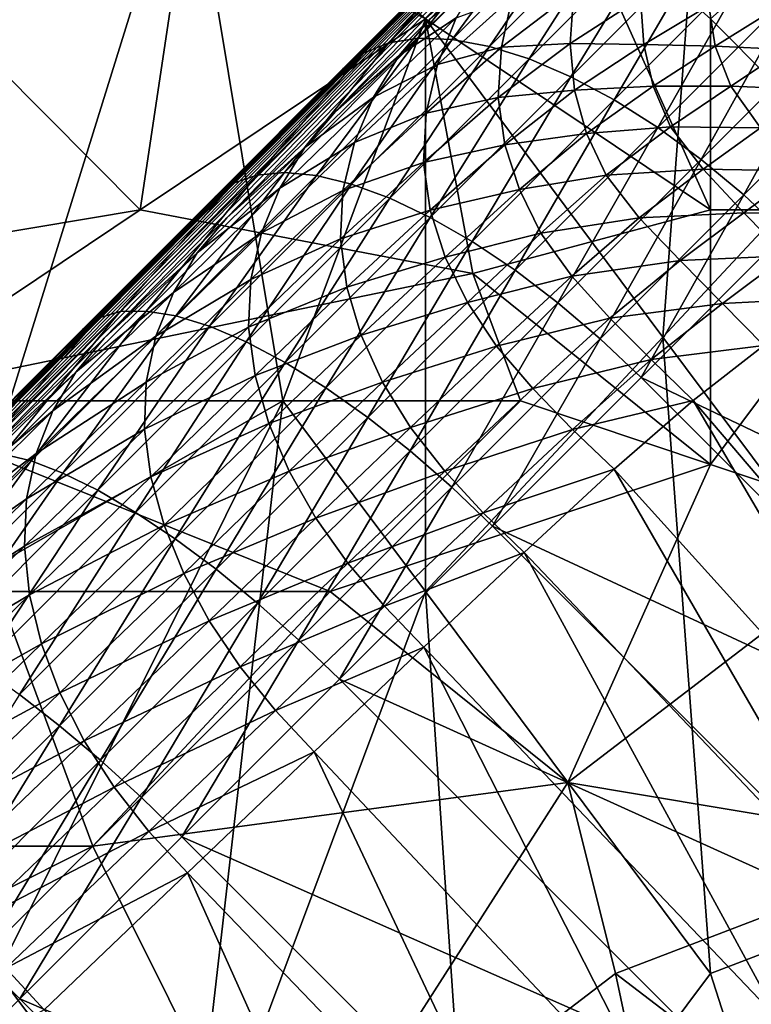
# Model space of a CAD drawing. Extents: x -160 to 10, y -10 to 160.
# Tile 327 of 450: x 0.1169 to 0.1373, y 0.0959 to 0.1233. Entities that reach past the tile are written whole.
import ezdxf

# ---------------------------------------------------------------- set-up
doc = ezdxf.new("R2010")
doc.units = 0

msp = doc.modelspace()

# ---------------------------------------------------------------- linework, layer by layer
for points in [[(0.062422, 0.058292, 0.651207), (0.098325, 0.094278, 0.707415), (0.153116, 0.149106, 0.661847)], [(0.071184, 0.066945, 0.641935), (0.062422, 0.058292, 0.651207), (0.153116, 0.149106, 0.661847)], [(0.073212, 0.068952, 0.639939), (0.071184, 0.066945, 0.641935), (0.153116, 0.149106, 0.661847)], [(0.0752, 0.070919, 0.637953), (0.073212, 0.068952, 0.639939), (0.153116, 0.149106, 0.661847)], [(0.077147, 0.072845, 0.635977), (0.0752, 0.070919, 0.637953), (0.153116, 0.149106, 0.661847)], [(0.079052, 0.07473, 0.634012), (0.077147, 0.072845, 0.635977), (0.153116, 0.149106, 0.661847)], [(0.080917, 0.076574, 0.63206), (0.079052, 0.07473, 0.634012), (0.153116, 0.149106, 0.661847)], [(0.082743, 0.078379, 0.630117), (0.080917, 0.076574, 0.63206), (0.153116, 0.149106, 0.661847)], [(0.08453, 0.080147, 0.628184), (0.082743, 0.078379, 0.630117), (0.153116, 0.149106, 0.661847)], [(0.086383, 0.081978, 0.626145), (0.08453, 0.080147, 0.628184), (0.153116, 0.149106, 0.661847)], [(0.095263, 0.09075, 0.615906), (0.086383, 0.081978, 0.626145), (0.153116, 0.149106, 0.661847)], [(0.101113, 0.096522, 0.608537), (0.095263, 0.09075, 0.615906), (0.153116, 0.149106, 0.661847)], [(0.098325, 0.094278, 0.707415), (0.129371, 0.12534, 0.693811), (0.153116, 0.149106, 0.661847)], [(0.106393, 0.101728, 0.601386), (0.101113, 0.096522, 0.608537), (0.153116, 0.149106, 0.661847)], [(0.111163, 0.106424, 0.594416), (0.106393, 0.101728, 0.601386), (0.153116, 0.149106, 0.661847)], [(0.153116, 0.149106, 0.661847), (0.115452, 0.110642, 0.587633), (0.111163, 0.106424, 0.594416)], [(0.153116, 0.149106, 0.661847), (0.119289, 0.114409, 0.58104), (0.115452, 0.110642, 0.587633)], [(0.153116, 0.149106, 0.661847), (0.122701, 0.117755, 0.574642), (0.119289, 0.114409, 0.58104)], [(0.153116, 0.149106, 0.661847), (0.125718, 0.120707, 0.568446), (0.122701, 0.117755, 0.574642)], [(0.153116, 0.149106, 0.661847), (0.128367, 0.123293, 0.562462), (0.125718, 0.120707, 0.568446)], [(0.202647, 0.143044, 0.584312), (0.167234, 0.106822, 0.684081), (0.089653, 0.029259, 0.659767)], [(0.202647, 0.143044, 0.584312), (0.089653, 0.029259, 0.659767), (0.10117, 0.040994, 0.639939)], [(0.202647, 0.143044, 0.584312), (0.10117, 0.040994, 0.639939), (0.103137, 0.042982, 0.637953)], [(0.202647, 0.143044, 0.584312), (0.103137, 0.042982, 0.637953), (0.105063, 0.044929, 0.635977)], [(0.202647, 0.143044, 0.584312), (0.105063, 0.044929, 0.635977), (0.106947, 0.046834, 0.634012)], [(0.202647, 0.143044, 0.584312), (0.106947, 0.046834, 0.634012), (0.108791, 0.048699, 0.63206)], [(0.202647, 0.143044, 0.584312), (0.108791, 0.048699, 0.63206), (0.110597, 0.050525, 0.630117)], [(0.202647, 0.143044, 0.584312), (0.110597, 0.050525, 0.630117), (0.112365, 0.052313, 0.628184)], [(0.202647, 0.143044, 0.584312), (0.112365, 0.052313, 0.628184), (0.114196, 0.054165, 0.626145)], [(0.202647, 0.143044, 0.584312), (0.114196, 0.054165, 0.626145), (0.122968, 0.063045, 0.615906)], [(0.202647, 0.143044, 0.584312), (0.122968, 0.063045, 0.615906), (0.12874, 0.068895, 0.608537)], [(0.202647, 0.143044, 0.584312), (0.12874, 0.068895, 0.608537), (0.133945, 0.074175, 0.601386)], [(0.133945, 0.074175, 0.601386), (0.138642, 0.078945, 0.594416), (0.202647, 0.143044, 0.584312)], [(0.141434, 0.121511, 0.770204), (0.141434, 0.137432, 0.770227), (0.136149, 0.132125, 0.769757)], [(0.115006, 0.107359, 0.767341), (0.121613, 0.128587, 0.768198), (0.111042, 0.132125, 0.76699)], [(0.134827, 0.114435, 0.769529), (0.136149, 0.132125, 0.769757), (0.12822, 0.12328, 0.768914)], [(0.134827, 0.114435, 0.769529), (0.141434, 0.121511, 0.770204), (0.136149, 0.132125, 0.769757)], [(0.115006, 0.107359, 0.767341), (0.124256, 0.112666, 0.768424), (0.121613, 0.128587, 0.768198)], [(0.124256, 0.112666, 0.768424), (0.12822, 0.12328, 0.768914), (0.121613, 0.128587, 0.768198)], [(0.115006, 0.12328, 0.710762), (0.121613, 0.126818, 0.711023), (0.120292, 0.117973, 0.710269)], [(0.120292, 0.117973, 0.710269), (0.121613, 0.126818, 0.711023), (0.12822, 0.12328, 0.710546)], [(0.12822, 0.12328, 0.710546), (0.132185, 0.126818, 0.710629), (0.136149, 0.117973, 0.709937)], [(0.136149, 0.117973, 0.709937), (0.132185, 0.126818, 0.710629), (0.136149, 0.12328, 0.71021)], [(0.141434, 0.117973, 0.709737), (0.136149, 0.12328, 0.71021), (0.140113, 0.126818, 0.710045)], [(0.128968, 0.12271, 0.70183), (0.131638, 0.126352, 0.697774), (0.128031, 0.122743, 0.700575)], [(0.128031, 0.122743, 0.700575), (0.131638, 0.126352, 0.697774), (0.130757, 0.126172, 0.696491)], [(0.129999, 0.122518, 0.702992), (0.132626, 0.12637, 0.698989), (0.128968, 0.12271, 0.70183)], [(0.128968, 0.12271, 0.70183), (0.132626, 0.12637, 0.698989), (0.131638, 0.126352, 0.697774)], [(0.129999, 0.122518, 0.702992), (0.133704, 0.126225, 0.700115), (0.132626, 0.12637, 0.698989)], [(0.131105, 0.12217, 0.704044), (0.133704, 0.126225, 0.700115), (0.129999, 0.122518, 0.702992)], [(0.131105, 0.12217, 0.704044), (0.134853, 0.125919, 0.701134), (0.133704, 0.126225, 0.700115)], [(0.128031, 0.122743, 0.700575), (0.130757, 0.126172, 0.696491), (0.127203, 0.122616, 0.699251)], [(0.127203, 0.122616, 0.699251), (0.130757, 0.126172, 0.696491), (0.129996, 0.125833, 0.695163)], [(0.127203, 0.122616, 0.699251), (0.129996, 0.125833, 0.695163), (0.126498, 0.122332, 0.69788)], [(0.126498, 0.122332, 0.69788), (0.129996, 0.125833, 0.695163), (0.129371, 0.12534, 0.693811)], [(0.132267, 0.121672, 0.704966), (0.134853, 0.125919, 0.701134), (0.131105, 0.12217, 0.704044)], [(0.132267, 0.121672, 0.704966), (0.136053, 0.125459, 0.702027), (0.134853, 0.125919, 0.701134)], [(0.133467, 0.121033, 0.705743), (0.136053, 0.125459, 0.702027), (0.132267, 0.121672, 0.704966)], [(0.133467, 0.121033, 0.705743), (0.137283, 0.124851, 0.702779), (0.136053, 0.125459, 0.702027)], [(0.098325, 0.094278, 0.707415), (0.114887, 0.110845, 0.702836), (0.129371, 0.12534, 0.693811)], [(0.114887, 0.110845, 0.702836), (0.122371, 0.118334, 0.698878), (0.129371, 0.12534, 0.693811)], [(0.122371, 0.118334, 0.698878), (0.125929, 0.121895, 0.696484), (0.129371, 0.12534, 0.693811)], [(0.126498, 0.122332, 0.69788), (0.129371, 0.12534, 0.693811), (0.125929, 0.121895, 0.696484)], [(0.134682, 0.120264, 0.706361), (0.137283, 0.124851, 0.702779), (0.133467, 0.121033, 0.705743)], [(0.134682, 0.120264, 0.706361), (0.138524, 0.124106, 0.703378), (0.137283, 0.124851, 0.702779)], [(0.129077, 0.123308, 0.555251), (0.127492, 0.122264, 0.561666), (0.129782, 0.12449, 0.555964)], [(0.129782, 0.12449, 0.555964), (0.127492, 0.122264, 0.561666), (0.128367, 0.123293, 0.562462)], [(0.132243, 0.122602, 0.543259), (0.130341, 0.122492, 0.548683), (0.132346, 0.124034, 0.543732)], [(0.132346, 0.124034, 0.543732), (0.130341, 0.122492, 0.548683), (0.130635, 0.123883, 0.549256)], [(0.134202, 0.123871, 0.538672), (0.132243, 0.122602, 0.543259), (0.132346, 0.124034, 0.543732)], [(0.135893, 0.119377, 0.706811), (0.138524, 0.124106, 0.703378), (0.134682, 0.120264, 0.706361)], [(0.135893, 0.119377, 0.706811), (0.139753, 0.123237, 0.703814), (0.138524, 0.124106, 0.703378)], [(0.130341, 0.122492, 0.548683), (0.128561, 0.122018, 0.554569), (0.130635, 0.123883, 0.549256)], [(0.130635, 0.123883, 0.549256), (0.128561, 0.122018, 0.554569), (0.129077, 0.123308, 0.555251)], [(0.134296, 0.12257, 0.538311), (0.132243, 0.122602, 0.543259), (0.134202, 0.123871, 0.538672)], [(0.1361, 0.123654, 0.534078), (0.134296, 0.12257, 0.538311), (0.134202, 0.123871, 0.538672)], [(0.136279, 0.122523, 0.533789), (0.134296, 0.12257, 0.538311), (0.1361, 0.123654, 0.534078)], [(0.137871, 0.123512, 0.529812), (0.136279, 0.122523, 0.533789), (0.1361, 0.123654, 0.534078)], [(0.138255, 0.122428, 0.529609), (0.136279, 0.122523, 0.533789), (0.137871, 0.123512, 0.529812)], [(0.120292, 0.117973, 0.710269), (0.109721, 0.116204, 0.710161), (0.115006, 0.12328, 0.710762)], [(0.129542, 0.116204, 0.709996), (0.120292, 0.117973, 0.710269), (0.12822, 0.12328, 0.710546)], [(0.124256, 0.112666, 0.768424), (0.12822, 0.107359, 0.768804), (0.12822, 0.12328, 0.768914)], [(0.127492, 0.122264, 0.561666), (0.125718, 0.120707, 0.568446), (0.128367, 0.123293, 0.562462)], [(0.128561, 0.122018, 0.554569), (0.126781, 0.121107, 0.560886), (0.129077, 0.123308, 0.555251)], [(0.129077, 0.123308, 0.555251), (0.126781, 0.121107, 0.560886), (0.127492, 0.122264, 0.561666)], [(0.129542, 0.116204, 0.709996), (0.12822, 0.12328, 0.710546), (0.136149, 0.117973, 0.709937)], [(0.12822, 0.107359, 0.768804), (0.134827, 0.114435, 0.769529), (0.12822, 0.12328, 0.768914)], [(0.137079, 0.118388, 0.707084), (0.139753, 0.123237, 0.703814), (0.135893, 0.119377, 0.706811)], [(0.141434, 0.117973, 0.709737), (0.136149, 0.117973, 0.709937), (0.136149, 0.12328, 0.71021)], [(0.137079, 0.118388, 0.707084), (0.14095, 0.122259, 0.704078), (0.139753, 0.123237, 0.703814)], [(0.125188, 0.118929, 0.704372), (0.128031, 0.122743, 0.700575), (0.124303, 0.119013, 0.703083)], [(0.124303, 0.119013, 0.703083), (0.128031, 0.122743, 0.700575), (0.127203, 0.122616, 0.699251)], [(0.125188, 0.118929, 0.704372), (0.128968, 0.12271, 0.70183), (0.128031, 0.122743, 0.700575)], [(0.12617, 0.118689, 0.705568), (0.128968, 0.12271, 0.70183), (0.125188, 0.118929, 0.704372)], [(0.12617, 0.118689, 0.705568), (0.129999, 0.122518, 0.702992), (0.128968, 0.12271, 0.70183)], [(0.124303, 0.119013, 0.703083), (0.127203, 0.122616, 0.699251), (0.12353, 0.118941, 0.701722)], [(0.12353, 0.118941, 0.701722), (0.127203, 0.122616, 0.699251), (0.126498, 0.122332, 0.69788)], [(0.127233, 0.118297, 0.706648), (0.129999, 0.122518, 0.702992), (0.12617, 0.118689, 0.705568)], [(0.127233, 0.118297, 0.706648), (0.131105, 0.12217, 0.704044), (0.129999, 0.122518, 0.702992)], [(0.130248, 0.121095, 0.548159), (0.128239, 0.120657, 0.553927), (0.130341, 0.122492, 0.548683)], [(0.130341, 0.122492, 0.548683), (0.128239, 0.120657, 0.553927), (0.128561, 0.122018, 0.554569)], [(0.132365, 0.121297, 0.542854), (0.130248, 0.121095, 0.548159), (0.132243, 0.122602, 0.543259)], [(0.132243, 0.122602, 0.543259), (0.130248, 0.121095, 0.548159), (0.130341, 0.122492, 0.548683)], [(0.134296, 0.12257, 0.538311), (0.132365, 0.121297, 0.542854), (0.132243, 0.122602, 0.543259)], [(0.134555, 0.121412, 0.537997), (0.132365, 0.121297, 0.542854), (0.134296, 0.12257, 0.538311)], [(0.136279, 0.122523, 0.533789), (0.134555, 0.121412, 0.537997), (0.134296, 0.12257, 0.538311)], [(0.136712, 0.121412, 0.533569), (0.134555, 0.121412, 0.537997), (0.136279, 0.122523, 0.533789)], [(0.138255, 0.122428, 0.529609), (0.136712, 0.121412, 0.533569), (0.136279, 0.122523, 0.533789)], [(0.138988, 0.121324, 0.529511), (0.136712, 0.121412, 0.533569), (0.138255, 0.122428, 0.529609)], [(0.12353, 0.118941, 0.701722), (0.126498, 0.122332, 0.69788), (0.122882, 0.118713, 0.700312)], [(0.122882, 0.118713, 0.700312), (0.126498, 0.122332, 0.69788), (0.125929, 0.121895, 0.696484)], [(0.126781, 0.121107, 0.560886), (0.124868, 0.119703, 0.567592), (0.127492, 0.122264, 0.561666)], [(0.127492, 0.122264, 0.561666), (0.124868, 0.119703, 0.567592), (0.125718, 0.120707, 0.568446)], [(0.128357, 0.117762, 0.707596), (0.131105, 0.12217, 0.704044), (0.127233, 0.118297, 0.706648)], [(0.128357, 0.117762, 0.707596), (0.132267, 0.121672, 0.704966), (0.131105, 0.12217, 0.704044)], [(0.138219, 0.117314, 0.707175), (0.14095, 0.122259, 0.704078), (0.137079, 0.118388, 0.707084)], [(0.122882, 0.118713, 0.700312), (0.125929, 0.121895, 0.696484), (0.122371, 0.118334, 0.698878)], [(0.128239, 0.120657, 0.553927), (0.12625, 0.119845, 0.560134), (0.128561, 0.122018, 0.554569)], [(0.128561, 0.122018, 0.554569), (0.12625, 0.119845, 0.560134), (0.126781, 0.121107, 0.560886)], [(0.129524, 0.117091, 0.708395), (0.132267, 0.121672, 0.704966), (0.128357, 0.117762, 0.707596)], [(0.129524, 0.117091, 0.708395), (0.133467, 0.121033, 0.705743), (0.132267, 0.121672, 0.704966)], [(0.132365, 0.121297, 0.542854), (0.130432, 0.119785, 0.547721), (0.130248, 0.121095, 0.548159)], [(0.132698, 0.1201, 0.542516), (0.130432, 0.119785, 0.547721), (0.132365, 0.121297, 0.542854)], [(0.134555, 0.121412, 0.537997), (0.132698, 0.1201, 0.542516), (0.132365, 0.121297, 0.542854)], [(0.135038, 0.120282, 0.53775), (0.132698, 0.1201, 0.542516), (0.134555, 0.121412, 0.537997)], [(0.136712, 0.121412, 0.533569), (0.135038, 0.120282, 0.53775), (0.134555, 0.121412, 0.537997)], [(0.145399, 0.100283, 0.770395), (0.141434, 0.121511, 0.770204), (0.134827, 0.114435, 0.769529)], [(0.13754, 0.120249, 0.533464), (0.135038, 0.120282, 0.53775), (0.136712, 0.121412, 0.533569)], [(0.138988, 0.121324, 0.529511), (0.13754, 0.120249, 0.533464), (0.136712, 0.121412, 0.533569)], [(0.12625, 0.119845, 0.560134), (0.124177, 0.118572, 0.566752), (0.126781, 0.121107, 0.560886)], [(0.126781, 0.121107, 0.560886), (0.124177, 0.118572, 0.566752), (0.124868, 0.119703, 0.567592)], [(0.130432, 0.119785, 0.547721), (0.128164, 0.119291, 0.553354), (0.130248, 0.121095, 0.548159)], [(0.130248, 0.121095, 0.548159), (0.128164, 0.119291, 0.553354), (0.128239, 0.120657, 0.553927)], [(0.130714, 0.116295, 0.70903), (0.133467, 0.121033, 0.705743), (0.129524, 0.117091, 0.708395)], [(0.130714, 0.116295, 0.70903), (0.134682, 0.120264, 0.706361), (0.133467, 0.121033, 0.705743)], [(0.124868, 0.119703, 0.567592), (0.122701, 0.117755, 0.574642), (0.125718, 0.120707, 0.568446)], [(0.128164, 0.119291, 0.553354), (0.125926, 0.118513, 0.559432), (0.128239, 0.120657, 0.553927)], [(0.128239, 0.120657, 0.553927), (0.125926, 0.118513, 0.559432), (0.12625, 0.119845, 0.560134)], [(0.131906, 0.11539, 0.709492), (0.134682, 0.120264, 0.706361), (0.130714, 0.116295, 0.70903)], [(0.131906, 0.11539, 0.709492), (0.135893, 0.119377, 0.706811), (0.134682, 0.120264, 0.706361)], [(0.135038, 0.120282, 0.53775), (0.133245, 0.118935, 0.542249), (0.132698, 0.1201, 0.542516)], [(0.135948, 0.119102, 0.537631), (0.133245, 0.118935, 0.542249), (0.135038, 0.120282, 0.53775)], [(0.13754, 0.120249, 0.533464), (0.135948, 0.119102, 0.537631), (0.135038, 0.120282, 0.53775)], [(0.13864, 0.119056, 0.533445), (0.135948, 0.119102, 0.537631), (0.13754, 0.120249, 0.533464)], [(0.132698, 0.1201, 0.542516), (0.130834, 0.118535, 0.547356), (0.130432, 0.119785, 0.547721)], [(0.133245, 0.118935, 0.542249), (0.130834, 0.118535, 0.547356), (0.132698, 0.1201, 0.542516)], [(0.124177, 0.118572, 0.566752), (0.121878, 0.116778, 0.573731), (0.124868, 0.119703, 0.567592)], [(0.124868, 0.119703, 0.567592), (0.121878, 0.116778, 0.573731), (0.122701, 0.117755, 0.574642)], [(0.125926, 0.118513, 0.559432), (0.123664, 0.117336, 0.565943), (0.12625, 0.119845, 0.560134)], [(0.12625, 0.119845, 0.560134), (0.123664, 0.117336, 0.565943), (0.124177, 0.118572, 0.566752)], [(0.130432, 0.119785, 0.547721), (0.128356, 0.117961, 0.552866), (0.128164, 0.119291, 0.553354)], [(0.130834, 0.118535, 0.547356), (0.128356, 0.117961, 0.552866), (0.130432, 0.119785, 0.547721)], [(0.133081, 0.11439, 0.709773), (0.135893, 0.119377, 0.706811), (0.131906, 0.11539, 0.709492)], [(0.133081, 0.11439, 0.709773), (0.137079, 0.118388, 0.707084), (0.135893, 0.119377, 0.706811)], [(0.128356, 0.117961, 0.552866), (0.125857, 0.117167, 0.558805), (0.128164, 0.119291, 0.553354)], [(0.128164, 0.119291, 0.553354), (0.125857, 0.117167, 0.558805), (0.125926, 0.118513, 0.559432)], [(0.135948, 0.119102, 0.537631), (0.134164, 0.117753, 0.542105), (0.133245, 0.118935, 0.542249)], [(0.13708, 0.117893, 0.537587), (0.134164, 0.117753, 0.542105), (0.135948, 0.119102, 0.537631)], [(0.13864, 0.119056, 0.533445), (0.13708, 0.117893, 0.537587), (0.135948, 0.119102, 0.537631)], [(0.120452, 0.11516, 0.705299), (0.12353, 0.118941, 0.701722), (0.119734, 0.115143, 0.703906)], [(0.119734, 0.115143, 0.703906), (0.12353, 0.118941, 0.701722), (0.122882, 0.118713, 0.700312)], [(0.121284, 0.115023, 0.706619), (0.124303, 0.119013, 0.703083), (0.120452, 0.11516, 0.705299)], [(0.120452, 0.11516, 0.705299), (0.124303, 0.119013, 0.703083), (0.12353, 0.118941, 0.701722)], [(0.121284, 0.115023, 0.706619), (0.125188, 0.118929, 0.704372), (0.124303, 0.119013, 0.703083)], [(0.122217, 0.114735, 0.707842), (0.125188, 0.118929, 0.704372), (0.121284, 0.115023, 0.706619)], [(0.122217, 0.114735, 0.707842), (0.12617, 0.118689, 0.705568), (0.125188, 0.118929, 0.704372)], [(0.133245, 0.118935, 0.542249), (0.13143, 0.117323, 0.547062), (0.130834, 0.118535, 0.547356)], [(0.134164, 0.117753, 0.542105), (0.13143, 0.117323, 0.547062), (0.133245, 0.118935, 0.542249)], [(0.139803, 0.117874, 0.533458), (0.13708, 0.117893, 0.537587), (0.13864, 0.119056, 0.533445)], [(0.119734, 0.115143, 0.703906), (0.122882, 0.118713, 0.700312), (0.119144, 0.114973, 0.702463)], [(0.119144, 0.114973, 0.702463), (0.122882, 0.118713, 0.700312), (0.122371, 0.118334, 0.698878)], [(0.123664, 0.117336, 0.565943), (0.121215, 0.115674, 0.572835), (0.124177, 0.118572, 0.566752)], [(0.124177, 0.118572, 0.566752), (0.121215, 0.115674, 0.572835), (0.121878, 0.116778, 0.573731)], [(0.123235, 0.114299, 0.708948), (0.12617, 0.118689, 0.705568), (0.122217, 0.114735, 0.707842)], [(0.123235, 0.114299, 0.708948), (0.127233, 0.118297, 0.706648), (0.12617, 0.118689, 0.705568)], [(0.114887, 0.110845, 0.702836), (0.118692, 0.114652, 0.700995), (0.122371, 0.118334, 0.698878)], [(0.119144, 0.114973, 0.702463), (0.122371, 0.118334, 0.698878), (0.118692, 0.114652, 0.700995)], [(0.124321, 0.113725, 0.709918), (0.127233, 0.118297, 0.706648), (0.123235, 0.114299, 0.708948)], [(0.125857, 0.117167, 0.558805), (0.123363, 0.116034, 0.565188), (0.125926, 0.118513, 0.559432)], [(0.125926, 0.118513, 0.559432), (0.123363, 0.116034, 0.565188), (0.123664, 0.117336, 0.565943)], [(0.124321, 0.113725, 0.709918), (0.128357, 0.117762, 0.707596), (0.127233, 0.118297, 0.706648)], [(0.130834, 0.118535, 0.547356), (0.128774, 0.116662, 0.552458), (0.128356, 0.117961, 0.552866)], [(0.13143, 0.117323, 0.547062), (0.128774, 0.116662, 0.552458), (0.130834, 0.118535, 0.547356)], [(0.134217, 0.113312, 0.709867), (0.137079, 0.118388, 0.707084), (0.133081, 0.11439, 0.709773)], [(0.134217, 0.113312, 0.709867), (0.138219, 0.117314, 0.707175), (0.137079, 0.118388, 0.707084)], [(0.112363, 0.112666, 0.709921), (0.109721, 0.116204, 0.710161), (0.120292, 0.117973, 0.710269)], [(0.112363, 0.112666, 0.709921), (0.120292, 0.117973, 0.710269), (0.129542, 0.116204, 0.709996)], [(0.121878, 0.116778, 0.573731), (0.119289, 0.114409, 0.58104), (0.122701, 0.117755, 0.574642)], [(0.125455, 0.113021, 0.710735), (0.128357, 0.117762, 0.707596), (0.124321, 0.113725, 0.709918)], [(0.125455, 0.113021, 0.710735), (0.129524, 0.117091, 0.708395), (0.128357, 0.117762, 0.707596)], [(0.128356, 0.117961, 0.552866), (0.126037, 0.115825, 0.558261), (0.125857, 0.117167, 0.558805)], [(0.128774, 0.116662, 0.552458), (0.126037, 0.115825, 0.558261), (0.128356, 0.117961, 0.552866)], [(0.129542, 0.116204, 0.709996), (0.136149, 0.117973, 0.709937), (0.136149, 0.110897, 0.709604)], [(0.134164, 0.117753, 0.542105), (0.132289, 0.116133, 0.546868), (0.13143, 0.117323, 0.547062)], [(0.135305, 0.116561, 0.542044), (0.132289, 0.116133, 0.546868), (0.134164, 0.117753, 0.542105)], [(0.13708, 0.117893, 0.537587), (0.135305, 0.116561, 0.542044), (0.134164, 0.117753, 0.542105)], [(0.13825, 0.116693, 0.537571), (0.135305, 0.116561, 0.542044), (0.13708, 0.117893, 0.537587)], [(0.136149, 0.110897, 0.709604), (0.136149, 0.117973, 0.709937), (0.141434, 0.117973, 0.709737)], [(0.136149, 0.110897, 0.709604), (0.141434, 0.117973, 0.709737), (0.141434, 0.109128, 0.709508)], [(0.139803, 0.117874, 0.533458), (0.13825, 0.116693, 0.537571), (0.13708, 0.117893, 0.537587)], [(0.123363, 0.116034, 0.565188), (0.120727, 0.114463, 0.571972), (0.123664, 0.117336, 0.565943)], [(0.123664, 0.117336, 0.565943), (0.120727, 0.114463, 0.571972), (0.121215, 0.115674, 0.572835)], [(0.13143, 0.117323, 0.547062), (0.129389, 0.115401, 0.55213), (0.128774, 0.116662, 0.552458)], [(0.132289, 0.116133, 0.546868), (0.129389, 0.115401, 0.55213), (0.13143, 0.117323, 0.547062)], [(0.134217, 0.113312, 0.709867), (0.149532, 0.106001, 0.707175), (0.138219, 0.117314, 0.707175)], [(0.126037, 0.115825, 0.558261), (0.123305, 0.114708, 0.564509), (0.125857, 0.117167, 0.558805)], [(0.125857, 0.117167, 0.558805), (0.123305, 0.114708, 0.564509), (0.123363, 0.116034, 0.565188)], [(0.126619, 0.1122, 0.711386), (0.129524, 0.117091, 0.708395), (0.125455, 0.113021, 0.710735)], [(0.126619, 0.1122, 0.711386), (0.130714, 0.116295, 0.70903), (0.129524, 0.117091, 0.708395)], [(0.121215, 0.115674, 0.572835), (0.118495, 0.113461, 0.580075), (0.121878, 0.116778, 0.573731)], [(0.121878, 0.116778, 0.573731), (0.118495, 0.113461, 0.580075), (0.119289, 0.114409, 0.58104)], [(0.128774, 0.116662, 0.552458), (0.126432, 0.114491, 0.5578), (0.126037, 0.115825, 0.558261)], [(0.129389, 0.115401, 0.55213), (0.126432, 0.114491, 0.5578), (0.128774, 0.116662, 0.552458)], [(0.13825, 0.116693, 0.537571), (0.136486, 0.115373, 0.542018), (0.135305, 0.116561, 0.542044)], [(0.139378, 0.115516, 0.537563), (0.136486, 0.115373, 0.542018), (0.13825, 0.116693, 0.537571)], [(0.135305, 0.116561, 0.542044), (0.133347, 0.114962, 0.546762), (0.132289, 0.116133, 0.546868)], [(0.136486, 0.115373, 0.542018), (0.133347, 0.114962, 0.546762), (0.135305, 0.116561, 0.542044)], [(0.112363, 0.112666, 0.709921), (0.129542, 0.116204, 0.709996), (0.130863, 0.112666, 0.709759)], [(0.127793, 0.111276, 0.711859), (0.130714, 0.116295, 0.70903), (0.126619, 0.1122, 0.711386)], [(0.127793, 0.111276, 0.711859), (0.131906, 0.11539, 0.709492), (0.130714, 0.116295, 0.70903)], [(0.132289, 0.116133, 0.546868), (0.130202, 0.114182, 0.55189), (0.129389, 0.115401, 0.55213)], [(0.130863, 0.112666, 0.709759), (0.129542, 0.116204, 0.709996), (0.136149, 0.110897, 0.709604)], [(0.133347, 0.114962, 0.546762), (0.130202, 0.114182, 0.55189), (0.132289, 0.116133, 0.546868)], [(0.123305, 0.114708, 0.564509), (0.120451, 0.113185, 0.571166), (0.123363, 0.116034, 0.565188)], [(0.123363, 0.116034, 0.565188), (0.120451, 0.113185, 0.571166), (0.120727, 0.114463, 0.571972)], [(0.126037, 0.115825, 0.558261), (0.123482, 0.113372, 0.563913), (0.123305, 0.114708, 0.564509)], [(0.126432, 0.114491, 0.5578), (0.123482, 0.113372, 0.563913), (0.126037, 0.115825, 0.558261)], [(0.120727, 0.114463, 0.571972), (0.11786, 0.112384, 0.579126), (0.121215, 0.115674, 0.572835)], [(0.121215, 0.115674, 0.572835), (0.11786, 0.112384, 0.579126), (0.118495, 0.113461, 0.580075)], [(0.129389, 0.115401, 0.55213), (0.127028, 0.113184, 0.557426), (0.126432, 0.114491, 0.5578)], [(0.130202, 0.114182, 0.55189), (0.127028, 0.113184, 0.557426), (0.129389, 0.115401, 0.55213)], [(0.128955, 0.110265, 0.712146), (0.131906, 0.11539, 0.709492), (0.127793, 0.111276, 0.711859)], [(0.128955, 0.110265, 0.712146), (0.133081, 0.11439, 0.709773), (0.131906, 0.11539, 0.709492)], [(0.136486, 0.115373, 0.542018), (0.134498, 0.11381, 0.546715), (0.133347, 0.114962, 0.546762)], [(0.137634, 0.114199, 0.54201), (0.134498, 0.11381, 0.546715), (0.136486, 0.115373, 0.542018)], [(0.139378, 0.115516, 0.537563), (0.137634, 0.114199, 0.54201), (0.136486, 0.115373, 0.542018)], [(0.116474, 0.111181, 0.707223), (0.119734, 0.115143, 0.703906), (0.115813, 0.11122, 0.705803)], [(0.115813, 0.11122, 0.705803), (0.119734, 0.115143, 0.703906), (0.119144, 0.114973, 0.702463)], [(0.117254, 0.110992, 0.708568), (0.120452, 0.11516, 0.705299), (0.116474, 0.111181, 0.707223)], [(0.116474, 0.111181, 0.707223), (0.120452, 0.11516, 0.705299), (0.119734, 0.115143, 0.703906)], [(0.117254, 0.110992, 0.708568), (0.121284, 0.115023, 0.706619), (0.120452, 0.11516, 0.705299)], [(0.118138, 0.110654, 0.709815), (0.121284, 0.115023, 0.706619), (0.117254, 0.110992, 0.708568)], [(0.118138, 0.110654, 0.709815), (0.122217, 0.114735, 0.707842), (0.121284, 0.115023, 0.706619)], [(0.115813, 0.11122, 0.705803), (0.119144, 0.114973, 0.702463), (0.115281, 0.111107, 0.704332)], [(0.115281, 0.111107, 0.704332), (0.119144, 0.114973, 0.702463), (0.118692, 0.114652, 0.700995)], [(0.119112, 0.110175, 0.710942), (0.122217, 0.114735, 0.707842), (0.118138, 0.110654, 0.709815)], [(0.119112, 0.110175, 0.710942), (0.123235, 0.114299, 0.708948), (0.122217, 0.114735, 0.707842)], [(0.123482, 0.113372, 0.563913), (0.120411, 0.111878, 0.570438), (0.123305, 0.114708, 0.564509)], [(0.123305, 0.114708, 0.564509), (0.120411, 0.111878, 0.570438), (0.120451, 0.113185, 0.571166)], [(0.133347, 0.114962, 0.546762), (0.131205, 0.113003, 0.551745), (0.130202, 0.114182, 0.55189)], [(0.134498, 0.11381, 0.546715), (0.131205, 0.113003, 0.551745), (0.133347, 0.114962, 0.546762)], [(0.115281, 0.111107, 0.704332), (0.118692, 0.114652, 0.700995), (0.114887, 0.110845, 0.702836)], [(0.120451, 0.113185, 0.571166), (0.117398, 0.111199, 0.578212), (0.120727, 0.114463, 0.571972)], [(0.120727, 0.114463, 0.571972), (0.117398, 0.111199, 0.578212), (0.11786, 0.112384, 0.579126)], [(0.126432, 0.114491, 0.5578), (0.123867, 0.112034, 0.563404), (0.123482, 0.113372, 0.563913)], [(0.127028, 0.113184, 0.557426), (0.123867, 0.112034, 0.563404), (0.126432, 0.114491, 0.5578)], [(0.136149, 0.096745, 0.769505), (0.134827, 0.114435, 0.769529), (0.12822, 0.107359, 0.768804)], [(0.136149, 0.096745, 0.769505), (0.145399, 0.100283, 0.770395), (0.134827, 0.114435, 0.769529)], [(0.118495, 0.113461, 0.580075), (0.115452, 0.110642, 0.587633), (0.119289, 0.114409, 0.58104)], [(0.120158, 0.109562, 0.711931), (0.123235, 0.114299, 0.708948), (0.119112, 0.110175, 0.710942)], [(0.120158, 0.109562, 0.711931), (0.124321, 0.113725, 0.709918), (0.123235, 0.114299, 0.708948)], [(0.130202, 0.114182, 0.55189), (0.127811, 0.11192, 0.557146), (0.127028, 0.113184, 0.557426)], [(0.131205, 0.113003, 0.551745), (0.127811, 0.11192, 0.557146), (0.130202, 0.114182, 0.55189)], [(0.130088, 0.109183, 0.712242), (0.133081, 0.11439, 0.709773), (0.128955, 0.110265, 0.712146)], [(0.130088, 0.109183, 0.712242), (0.134217, 0.113312, 0.709867), (0.133081, 0.11439, 0.709773)], [(0.137634, 0.114199, 0.54201), (0.135669, 0.112669, 0.546712), (0.134498, 0.11381, 0.546715)], [(0.137634, 0.114199, 0.54201), (0.144688, 0.102095, 0.546387), (0.135669, 0.112669, 0.546712)], [(0.12126, 0.108826, 0.712764), (0.124321, 0.113725, 0.709918), (0.120158, 0.109562, 0.711931)], [(0.12126, 0.108826, 0.712764), (0.125455, 0.113021, 0.710735), (0.124321, 0.113725, 0.709918)], [(0.134498, 0.11381, 0.546715), (0.132314, 0.111866, 0.551673), (0.131205, 0.113003, 0.551745)], [(0.135669, 0.112669, 0.546712), (0.132314, 0.111866, 0.551673), (0.134498, 0.11381, 0.546715)], [(0.11786, 0.112384, 0.579126), (0.114688, 0.109723, 0.586617), (0.118495, 0.113461, 0.580075)], [(0.118495, 0.113461, 0.580075), (0.114688, 0.109723, 0.586617), (0.115452, 0.110642, 0.587633)], [(0.123482, 0.113372, 0.563913), (0.120589, 0.110549, 0.569793), (0.120411, 0.111878, 0.570438)], [(0.123867, 0.112034, 0.563404), (0.120589, 0.110549, 0.569793), (0.123482, 0.113372, 0.563913)], [(0.120411, 0.111878, 0.570438), (0.117129, 0.109935, 0.577351), (0.120451, 0.113185, 0.571166)], [(0.120451, 0.113185, 0.571166), (0.117129, 0.109935, 0.577351), (0.117398, 0.111199, 0.578212)], [(0.127028, 0.113184, 0.557426), (0.124435, 0.110704, 0.562983), (0.123867, 0.112034, 0.563404)], [(0.127811, 0.11192, 0.557146), (0.124435, 0.110704, 0.562983), (0.127028, 0.113184, 0.557426)], [(0.130088, 0.109183, 0.712242), (0.14553, 0.101999, 0.709867), (0.134217, 0.113312, 0.709867)], [(0.134217, 0.113312, 0.709867), (0.14553, 0.101999, 0.709867), (0.149532, 0.106001, 0.707175)], [(0.122398, 0.107979, 0.713427), (0.125455, 0.113021, 0.710735), (0.12126, 0.108826, 0.712764)], [(0.122398, 0.107979, 0.713427), (0.126619, 0.1122, 0.711386), (0.125455, 0.113021, 0.710735)], [(0.131205, 0.113003, 0.551745), (0.128758, 0.110709, 0.556959), (0.127811, 0.11192, 0.557146)], [(0.132314, 0.111866, 0.551673), (0.128758, 0.110709, 0.556959), (0.131205, 0.113003, 0.551745)], [(0.125577, 0.107359, 0.709595), (0.112363, 0.112666, 0.709921), (0.130863, 0.112666, 0.709759)], [(0.116328, 0.107359, 0.709654), (0.112363, 0.112666, 0.709921), (0.125577, 0.107359, 0.709595)], [(0.116328, 0.096745, 0.767405), (0.124256, 0.112666, 0.768424), (0.115006, 0.107359, 0.767341)], [(0.121613, 0.089669, 0.767942), (0.124256, 0.112666, 0.768424), (0.116328, 0.096745, 0.767405)], [(0.121613, 0.089669, 0.767942), (0.12822, 0.107359, 0.768804), (0.124256, 0.112666, 0.768424)], [(0.125577, 0.107359, 0.709595), (0.130863, 0.112666, 0.709759), (0.136149, 0.110897, 0.709604)], [(0.135669, 0.112669, 0.546712), (0.133468, 0.110764, 0.551663), (0.132314, 0.111866, 0.551673)], [(0.135669, 0.112669, 0.546712), (0.142938, 0.100294, 0.551463), (0.133468, 0.110764, 0.551663)], [(0.135669, 0.112669, 0.546712), (0.144688, 0.102095, 0.546387), (0.142938, 0.100294, 0.551463)], [(0.117398, 0.111199, 0.578212), (0.114082, 0.108675, 0.585618), (0.11786, 0.112384, 0.579126)], [(0.11786, 0.112384, 0.579126), (0.114082, 0.108675, 0.585618), (0.114688, 0.109723, 0.586617)], [(0.123867, 0.112034, 0.563404), (0.120959, 0.109206, 0.569235), (0.120589, 0.110549, 0.569793)], [(0.124435, 0.110704, 0.562983), (0.120959, 0.109206, 0.569235), (0.123867, 0.112034, 0.563404)], [(0.123552, 0.107036, 0.713909), (0.126619, 0.1122, 0.711386), (0.122398, 0.107979, 0.713427)], [(0.123552, 0.107036, 0.713909), (0.127793, 0.111276, 0.711859), (0.126619, 0.1122, 0.711386)], [(0.120589, 0.110549, 0.569793), (0.117068, 0.108619, 0.576562), (0.120411, 0.111878, 0.570438)], [(0.120411, 0.111878, 0.570438), (0.117068, 0.108619, 0.576562), (0.117129, 0.109935, 0.577351)], [(0.127811, 0.11192, 0.557146), (0.125175, 0.109403, 0.562657), (0.124435, 0.110704, 0.562983)], [(0.128758, 0.110709, 0.556959), (0.125175, 0.109403, 0.562657), (0.127811, 0.11192, 0.557146)], [(0.132314, 0.111866, 0.551673), (0.129828, 0.109549, 0.556861), (0.128758, 0.110709, 0.556959)], [(0.133468, 0.110764, 0.551663), (0.129828, 0.109549, 0.556861), (0.132314, 0.111866, 0.551673)], [(0.113094, 0.106832, 0.710221), (0.117254, 0.110992, 0.708568), (0.116474, 0.111181, 0.707223)], [(0.117129, 0.109935, 0.577351), (0.113645, 0.107515, 0.584655), (0.117398, 0.111199, 0.578212)], [(0.117398, 0.111199, 0.578212), (0.113645, 0.107515, 0.584655), (0.114082, 0.108675, 0.585618)], [(0.124703, 0.106013, 0.714202), (0.127793, 0.111276, 0.711859), (0.123552, 0.107036, 0.713909)], [(0.124703, 0.106013, 0.714202), (0.128955, 0.110265, 0.712146), (0.127793, 0.111276, 0.711859)], [(0.11393, 0.106446, 0.711487), (0.117254, 0.110992, 0.708568), (0.113094, 0.106832, 0.710221)], [(0.11393, 0.106446, 0.711487), (0.118138, 0.110654, 0.709815), (0.117254, 0.110992, 0.708568)], [(0.132185, 0.102052, 0.709412), (0.125577, 0.107359, 0.709595), (0.136149, 0.110897, 0.709604)], [(0.132185, 0.102052, 0.709412), (0.136149, 0.110897, 0.709604), (0.141434, 0.109128, 0.709508)], [(0.11486, 0.105922, 0.712632), (0.118138, 0.110654, 0.709815), (0.11393, 0.106446, 0.711487)], [(0.11486, 0.105922, 0.712632), (0.119112, 0.110175, 0.710942), (0.118138, 0.110654, 0.709815)], [(0.124435, 0.110704, 0.562983), (0.121503, 0.107863, 0.568769), (0.120959, 0.109206, 0.569235)], [(0.125175, 0.109403, 0.562657), (0.121503, 0.107863, 0.568769), (0.124435, 0.110704, 0.562983)], [(0.128758, 0.110709, 0.556959), (0.126067, 0.108148, 0.562429), (0.125175, 0.109403, 0.562657)], [(0.129828, 0.109549, 0.556861), (0.126067, 0.108148, 0.562429), (0.128758, 0.110709, 0.556959)], [(0.133468, 0.110764, 0.551663), (0.130969, 0.108446, 0.556842), (0.129828, 0.109549, 0.556861)], [(0.133468, 0.110764, 0.551663), (0.140781, 0.098116, 0.556737), (0.130969, 0.108446, 0.556842)], [(0.133468, 0.110764, 0.551663), (0.142938, 0.100294, 0.551463), (0.140781, 0.098116, 0.556737)], [(0.120589, 0.110549, 0.569793), (0.117209, 0.107271, 0.575856), (0.117068, 0.108619, 0.576562)], [(0.120959, 0.109206, 0.569235), (0.117209, 0.107271, 0.575856), (0.120589, 0.110549, 0.569793)], [(0.115868, 0.105271, 0.713636), (0.119112, 0.110175, 0.710942), (0.11486, 0.105922, 0.712632)], [(0.115868, 0.105271, 0.713636), (0.120158, 0.109562, 0.711931), (0.119112, 0.110175, 0.710942)], [(0.125832, 0.104927, 0.7143), (0.128955, 0.110265, 0.712146), (0.124703, 0.106013, 0.714202)], [(0.125832, 0.104927, 0.7143), (0.130088, 0.109183, 0.712242), (0.128955, 0.110265, 0.712146)], [(0.117068, 0.108619, 0.576562), (0.113386, 0.106265, 0.583742), (0.117129, 0.109935, 0.577351)], [(0.117129, 0.109935, 0.577351), (0.113386, 0.106265, 0.583742), (0.113645, 0.107515, 0.584655)], [(0.116937, 0.104502, 0.714482), (0.120158, 0.109562, 0.711931), (0.115868, 0.105271, 0.713636)], [(0.116937, 0.104502, 0.714482), (0.12126, 0.108826, 0.712764), (0.120158, 0.109562, 0.711931)], [(0.129828, 0.109549, 0.556861), (0.12708, 0.10695, 0.562298), (0.126067, 0.108148, 0.562429)], [(0.130969, 0.108446, 0.556842), (0.12708, 0.10695, 0.562298), (0.129828, 0.109549, 0.556861)], [(0.125175, 0.109403, 0.562657), (0.122211, 0.106543, 0.568403), (0.121503, 0.107863, 0.568769)], [(0.126067, 0.108148, 0.562429), (0.122211, 0.106543, 0.568403), (0.125175, 0.109403, 0.562657)], [(0.120959, 0.109206, 0.569235), (0.117544, 0.105909, 0.575243), (0.117209, 0.107271, 0.575856)], [(0.121503, 0.107863, 0.568769), (0.117544, 0.105909, 0.575243), (0.120959, 0.109206, 0.569235)], [(0.125832, 0.104927, 0.7143), (0.141401, 0.09787, 0.712242), (0.130088, 0.109183, 0.712242)], [(0.130088, 0.109183, 0.712242), (0.141401, 0.09787, 0.712242), (0.14553, 0.101999, 0.709867)], [(0.142756, 0.100283, 0.709372), (0.132185, 0.102052, 0.709412), (0.141434, 0.109128, 0.709508)], [(0.118049, 0.10363, 0.715156), (0.12126, 0.108826, 0.712764), (0.116937, 0.104502, 0.714482)], [(0.118049, 0.10363, 0.715156), (0.122398, 0.107979, 0.713427), (0.12126, 0.108826, 0.712764)], [(0.117209, 0.107271, 0.575856), (0.11331, 0.104947, 0.582897), (0.117068, 0.108619, 0.576562)], [(0.117068, 0.108619, 0.576562), (0.11331, 0.104947, 0.582897), (0.113386, 0.106265, 0.583742)], [(0.130969, 0.108446, 0.556842), (0.128179, 0.105818, 0.56226), (0.12708, 0.10695, 0.562298)], [(0.130969, 0.108446, 0.556842), (0.138063, 0.095439, 0.56216), (0.128179, 0.105818, 0.56226)], [(0.130969, 0.108446, 0.556842), (0.140781, 0.098116, 0.556737), (0.138063, 0.095439, 0.56216)], [(0.126067, 0.108148, 0.562429), (0.123069, 0.105267, 0.568142), (0.122211, 0.106543, 0.568403)], [(0.12708, 0.10695, 0.562298), (0.123069, 0.105267, 0.568142), (0.126067, 0.108148, 0.562429)], [(0.121503, 0.107863, 0.568769), (0.118057, 0.104549, 0.574731), (0.117544, 0.105909, 0.575243)], [(0.119184, 0.102668, 0.715645), (0.122398, 0.107979, 0.713427), (0.118049, 0.10363, 0.715156)], [(0.122211, 0.106543, 0.568403), (0.118057, 0.104549, 0.574731), (0.121503, 0.107863, 0.568769)], [(0.119184, 0.102668, 0.715645), (0.123552, 0.107036, 0.713909), (0.122398, 0.107979, 0.713427)], [(0.116328, 0.107359, 0.709654), (0.11897, 0.100283, 0.709441), (0.107078, 0.100283, 0.709441)], [(0.11897, 0.100283, 0.709441), (0.116328, 0.107359, 0.709654), (0.125577, 0.107359, 0.709595)], [(0.11897, 0.100283, 0.709441), (0.125577, 0.107359, 0.709595), (0.132185, 0.102052, 0.709412)], [(0.121613, 0.089669, 0.767942), (0.129542, 0.0879, 0.768768), (0.12822, 0.107359, 0.768804)], [(0.129542, 0.0879, 0.768768), (0.136149, 0.096745, 0.769505), (0.12822, 0.107359, 0.768804)], [(0.117209, 0.107271, 0.575856), (0.113419, 0.103582, 0.582134), (0.11331, 0.104947, 0.582897)], [(0.117544, 0.105909, 0.575243), (0.113419, 0.103582, 0.582134), (0.117209, 0.107271, 0.575856)], [(0.167234, 0.106822, 0.684081), (0.139125, 0.078735, 0.7044), (0.089653, 0.029259, 0.659767)], [(0.120324, 0.101633, 0.715942), (0.123552, 0.107036, 0.713909), (0.119184, 0.102668, 0.715645)], [(0.120324, 0.101633, 0.715942), (0.124703, 0.106013, 0.714202), (0.123552, 0.107036, 0.713909)], [(0.12708, 0.10695, 0.562298), (0.124052, 0.10405, 0.567988), (0.123069, 0.105267, 0.568142)], [(0.128179, 0.105818, 0.56226), (0.124052, 0.10405, 0.567988), (0.12708, 0.10695, 0.562298)], [(0.122211, 0.106543, 0.568403), (0.118735, 0.103212, 0.574326), (0.118057, 0.104549, 0.574731)], [(0.123069, 0.105267, 0.568142), (0.118735, 0.103212, 0.574326), (0.122211, 0.106543, 0.568403)], [(0.121449, 0.100544, 0.716042), (0.124703, 0.106013, 0.714202), (0.120324, 0.101633, 0.715942)], [(0.121449, 0.100544, 0.716042), (0.125832, 0.104927, 0.7143), (0.124703, 0.106013, 0.714202)], [(0.117544, 0.105909, 0.575243), (0.113712, 0.102197, 0.581467), (0.113419, 0.103582, 0.582134)], [(0.118057, 0.104549, 0.574731), (0.113712, 0.102197, 0.581467), (0.117544, 0.105909, 0.575243)], [(0.128179, 0.105818, 0.56226), (0.125132, 0.102905, 0.567939), (0.124052, 0.10405, 0.567988)], [(0.128179, 0.105818, 0.56226), (0.135002, 0.092414, 0.567813), (0.125132, 0.102905, 0.567939)], [(0.128179, 0.105818, 0.56226), (0.138063, 0.095439, 0.56216), (0.135002, 0.092414, 0.567813)], [(0.123069, 0.105267, 0.568142), (0.119565, 0.101919, 0.574035), (0.118735, 0.103212, 0.574326)], [(0.124052, 0.10405, 0.567988), (0.119565, 0.101919, 0.574035), (0.123069, 0.105267, 0.568142)], [(0.121449, 0.100544, 0.716042), (0.137145, 0.093614, 0.7143), (0.125832, 0.104927, 0.7143)], [(0.125832, 0.104927, 0.7143), (0.137145, 0.093614, 0.7143), (0.141401, 0.09787, 0.712242)], [(0.113572, 0.099153, 0.71657), (0.118049, 0.10363, 0.715156), (0.116937, 0.104502, 0.714482)], [(0.118057, 0.104549, 0.574731), (0.114182, 0.100812, 0.580906), (0.113712, 0.102197, 0.581467)], [(0.118735, 0.103212, 0.574326), (0.114182, 0.100812, 0.580906), (0.118057, 0.104549, 0.574731)], [(0.124052, 0.10405, 0.567988), (0.12053, 0.100691, 0.573862), (0.119565, 0.101919, 0.574035)], [(0.125132, 0.102905, 0.567939), (0.12053, 0.100691, 0.573862), (0.124052, 0.10405, 0.567988)], [(0.114689, 0.098173, 0.717065), (0.118049, 0.10363, 0.715156), (0.113572, 0.099153, 0.71657)], [(0.114689, 0.098173, 0.717065), (0.119184, 0.102668, 0.715645), (0.118049, 0.10363, 0.715156)], [(0.118735, 0.103212, 0.574326), (0.114822, 0.099452, 0.580461), (0.114182, 0.100812, 0.580906)], [(0.119565, 0.101919, 0.574035), (0.114822, 0.099452, 0.580461), (0.118735, 0.103212, 0.574326)], [(0.115818, 0.097127, 0.717366), (0.119184, 0.102668, 0.715645), (0.114689, 0.098173, 0.717065)], [(0.115818, 0.097127, 0.717366), (0.120324, 0.101633, 0.715942), (0.119184, 0.102668, 0.715645)], [(0.125132, 0.102905, 0.567939), (0.121606, 0.099544, 0.573808), (0.12053, 0.100691, 0.573862)], [(0.125132, 0.102905, 0.567939), (0.131663, 0.089076, 0.573725), (0.121606, 0.099544, 0.573808)], [(0.125132, 0.102905, 0.567939), (0.135002, 0.092414, 0.567813), (0.131663, 0.089076, 0.573725)], [(0.119565, 0.101919, 0.574035), (0.115617, 0.098138, 0.580138), (0.114822, 0.099452, 0.580461)], [(0.12053, 0.100691, 0.573862), (0.115617, 0.098138, 0.580138), (0.119565, 0.101919, 0.574035)], [(0.124256, 0.089669, 0.709329), (0.11897, 0.100283, 0.709441), (0.132185, 0.102052, 0.709412)], [(0.124256, 0.089669, 0.709329), (0.132185, 0.102052, 0.709412), (0.133506, 0.096745, 0.709345)], [(0.133506, 0.096745, 0.709345), (0.132185, 0.102052, 0.709412), (0.142756, 0.100283, 0.709372)], [(0.116939, 0.096034, 0.717467), (0.120324, 0.101633, 0.715942), (0.115818, 0.097127, 0.717366)], [(0.116939, 0.096034, 0.717467), (0.121449, 0.100544, 0.716042), (0.120324, 0.101633, 0.715942)], [(0.12053, 0.100691, 0.573862), (0.116553, 0.096891, 0.579943), (0.115617, 0.098138, 0.580138)], [(0.121606, 0.099544, 0.573808), (0.116553, 0.096891, 0.579943), (0.12053, 0.100691, 0.573862)], [(0.116939, 0.096034, 0.717467), (0.132762, 0.089231, 0.716042), (0.121449, 0.100544, 0.716042)], [(0.121449, 0.100544, 0.716042), (0.132762, 0.089231, 0.716042), (0.137145, 0.093614, 0.7143)], [(0.108399, 0.094976, 0.70936), (0.107078, 0.100283, 0.709441), (0.11897, 0.100283, 0.709441)], [(0.108399, 0.094976, 0.70936), (0.11897, 0.100283, 0.709441), (0.124256, 0.089669, 0.709329)], [(0.142756, 0.089669, 0.709312), (0.133506, 0.096745, 0.709345), (0.142756, 0.100283, 0.709372)], [(0.140113, 0.084362, 0.769816), (0.145399, 0.100283, 0.770395), (0.136149, 0.096745, 0.769505)], [(0.121606, 0.099544, 0.573808), (0.117615, 0.095735, 0.57988), (0.116553, 0.096891, 0.579943)], [(0.121606, 0.099544, 0.573808), (0.127968, 0.085362, 0.579876), (0.117615, 0.095735, 0.57988)], [(0.121606, 0.099544, 0.573808), (0.131663, 0.089076, 0.573725), (0.127968, 0.085362, 0.579876)], [(0.13823, 0.092486, 0.714202), (0.141401, 0.09787, 0.712242), (0.137145, 0.093614, 0.7143)], [(0.112301, 0.091397, 0.718575), (0.116939, 0.096034, 0.717467), (0.115818, 0.097127, 0.717366)], [(0.117615, 0.095735, 0.57988), (0.112412, 0.092842, 0.586338), (0.116553, 0.096891, 0.579943)], [(0.115006, 0.082592, 0.767139), (0.121613, 0.089669, 0.767942), (0.116328, 0.096745, 0.767405)], [(0.124256, 0.089669, 0.709329), (0.133506, 0.096745, 0.709345), (0.136149, 0.084362, 0.709296)], [(0.140113, 0.084362, 0.769816), (0.136149, 0.096745, 0.769505), (0.129542, 0.0879, 0.768768)], [(0.142756, 0.089669, 0.709312), (0.136149, 0.084362, 0.709296), (0.133506, 0.096745, 0.709345)], [(0.112301, 0.091397, 0.718575), (0.128252, 0.084721, 0.717467), (0.116939, 0.096034, 0.717467)], [(0.116939, 0.096034, 0.717467), (0.128252, 0.084721, 0.717467), (0.132762, 0.089231, 0.716042)]]:
    msp.add_3dface(points)

doc.saveas('drawing.dxf')
